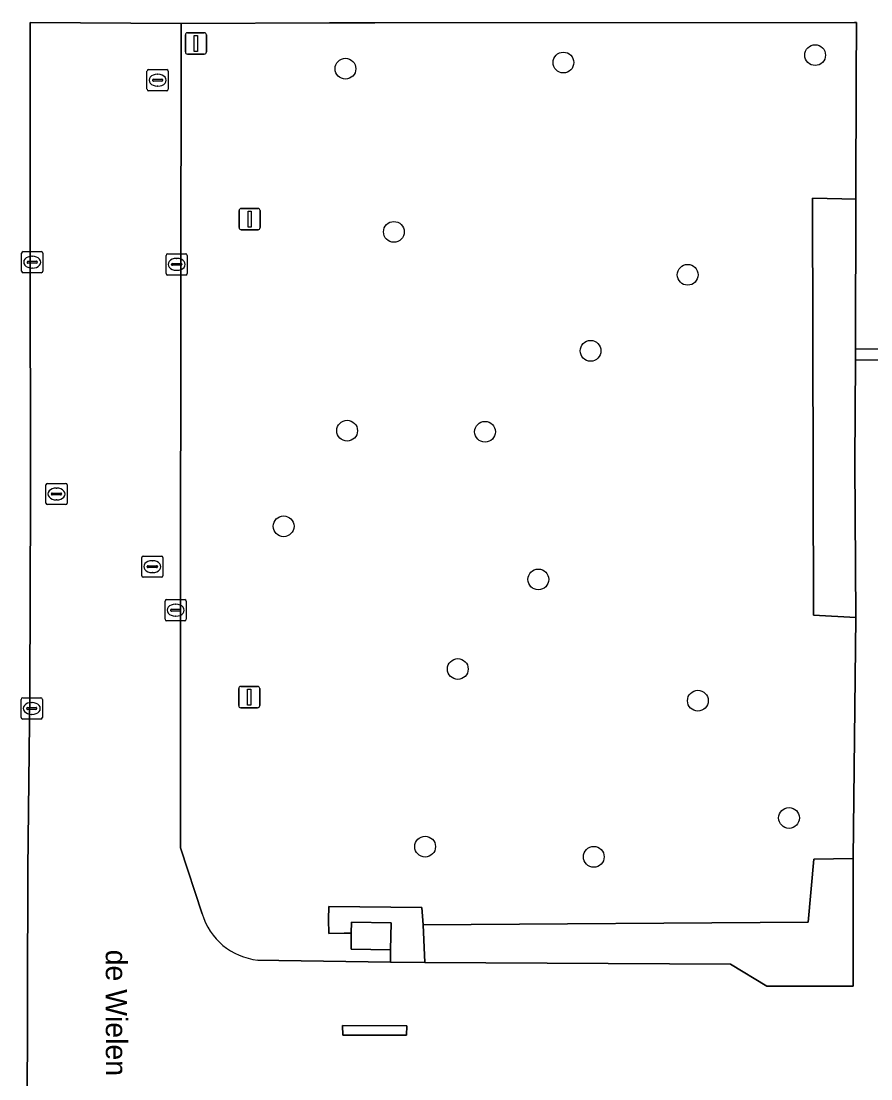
# Model space of a CAD drawing. Extents: x 161477 to 163040, y 383680 to 384871.
# Drawn here: x 162210.25 to 162250.24, y 384314.06 to 384363.85 of the extents above; entities that cross this region are included whole.
import ezdxf

# ---------------------------------------------------------------- set-up
doc = ezdxf.new("R2010")
doc.units = 0
for name, color, linetype in [('IMGEO_Boom', 7, 'Continuous'), ('IMGEO_Groenvoorziening', 7, 'Continuous'), ('IMGEO_Kolk', 7, 'Continuous'), ('IMGEO_Lichtmast', 7, 'Continuous'), ('IMGEO_Openbare_ruimte_label', 7, 'Continuous'), ('IMGEO_Rijbaan_lokaal_open', 7, 'Continuous'), ('IMGEO_Rioolput', 7, 'Continuous'), ('IMGEO_Verkeersbordpaal', 7, 'Continuous'), ('IMGEO_Verkeerseiland_open', 7, 'Continuous'), ('IMGEO_Voetpad_gesloten', 7, 'Continuous'), ('IMGEO_Voetpad_open', 7, 'Continuous')]:
    doc.layers.add(name, color=color, linetype=linetype)

msp = doc.modelspace()

# ---------------------------------------------------------------- linework, layer by layer
at = {"layer": 'IMGEO_Boom'}
for centre in [(162235.77, 384361.9), (162247.62, 384362.25), (162225.51, 384361.61), (162227.79, 384353.93), (162241.62, 384351.91), (162237.05, 384348.33), (162225.59, 384344.57), (162232.08, 384344.52), (162222.6, 384340.07), (162234.59, 384337.57), (162230.8, 384333.35), (162242.1, 384331.86), (162246.39, 384326.34), (162229.26, 384324.99), (162237.2, 384324.51)]:
    msp.add_circle(centre, 0.489, dxfattribs=at)
at = {"layer": 'IMGEO_Groenvoorziening'}
for points in [[(162247.49, 384355.514), (162248.88, 384355.479), (162249.538, 384355.462), (162249.556, 384361.161), (162249.565, 384363.78), (162249.479, 384363.779), (162226.89, 384363.772), (162224.766, 384363.771), (162217.781, 384363.737), (162217.744, 384336.899), (162217.741, 384324.927), (162218.765, 384321.829)], [(162221.382, 384319.653), (162222.382, 384319.636), (162227.63, 384319.547), (162227.635, 384320.138), (162225.773, 384320.167), (162225.785, 384320.916), (162225.454, 384320.913), (162224.724, 384320.907), (162224.714, 384321.558), (162224.722, 384322.165), (162229.104, 384322.122), (162229.17, 384321.315), (162247.285, 384321.427), (162247.562, 384324.403), (162249.415, 384324.437), (162249.542, 384335.777), (162247.547, 384335.88), (162247.49, 384355.514)]]:
    msp.add_lwpolyline(points, dxfattribs=at)
for points in [[(162249.513, 384347.9), (162249.515, 384348.417), (162249.538, 384355.462), (162248.88, 384355.479), (162247.49, 384355.514), (162247.547, 384335.88), (162249.542, 384335.777), (162249.495, 384343.047)], [(162249.415, 384324.437), (162247.562, 384324.403), (162247.285, 384321.427), (162229.17, 384321.315), (162229.248, 384319.533), (162243.638, 384319.46), (162245.338, 384318.419), (162247.858, 384318.425), (162249.403, 384318.429), (162249.403, 384318.713), (162249.405, 384319.661)]]:
    msp.add_lwpolyline(points, close=True, dxfattribs=at)
msp.add_arc((162221.682, 384322.675), 3.037, 196.1778, 264.336, dxfattribs=at)
at = {"layer": 'IMGEO_Kolk'}
for p, q in [((162210.265, 384352.077), (162210.265, 384352.929)), ((162210.34, 384353.003), (162211.192, 384353.003)), ((162211.266, 384352.929), (162211.266, 384352.077)), ((162217.139, 384352.899), (162217.991, 384352.899)), ((162210.524, 384352.497), (162210.524, 384352.509)), ((162210.962, 384352.46), (162210.564, 384352.46)), ((162210.567, 384352.546), (162210.965, 384352.546)), ((162210.753, 384352.783), (162210.778, 384352.783)), ((162211.008, 384352.509), (162211.008, 384352.497)), ((162217.064, 384351.973), (162217.064, 384352.825)), ((162217.323, 384352.393), (162217.323, 384352.405)), ((162217.366, 384352.442), (162217.764, 384352.442)), ((162217.552, 384352.679), (162217.577, 384352.679)), ((162217.807, 384352.405), (162217.807, 384352.393)), ((162218.065, 384352.825), (162218.065, 384351.973)), ((162211.192, 384352.003), (162210.34, 384352.003)), ((162210.776, 384352.223), (162210.751, 384352.223)), ((162217.991, 384351.899), (162217.139, 384351.899)), ((162217.761, 384352.356), (162217.363, 384352.356)), ((162217.575, 384352.119), (162217.55, 384352.119)), ((162217.018, 384335.695), (162217.018, 384336.547)), ((162217.093, 384336.621), (162217.945, 384336.621)), ((162218.019, 384336.547), (162218.019, 384335.695)), ((162217.277, 384336.115), (162217.277, 384336.127)), ((162217.715, 384336.078), (162217.317, 384336.078)), ((162217.32, 384336.164), (162217.718, 384336.164)), ((162217.506, 384336.401), (162217.531, 384336.401)), ((162217.761, 384336.127), (162217.761, 384336.115)), ((162217.945, 384335.621), (162217.093, 384335.621)), ((162217.529, 384335.841), (162217.504, 384335.841)), ((162210.32, 384331.994), (162211.172, 384331.994)), ((162210.245, 384331.068), (162210.245, 384331.92)), ((162210.504, 384331.488), (162210.504, 384331.5)), ((162210.547, 384331.537), (162210.945, 384331.537)), ((162210.733, 384331.774), (162210.758, 384331.774)), ((162210.988, 384331.5), (162210.988, 384331.488)), ((162211.246, 384331.92), (162211.246, 384331.068)), ((162211.172, 384330.994), (162210.32, 384330.994)), ((162210.942, 384331.451), (162210.544, 384331.451)), ((162210.756, 384331.214), (162210.731, 384331.214))]:
    msp.add_line(p, q, dxfattribs=at)
for points in [[(162210.265, 384352.077), (162210.265, 384352.929)], [(162210.34, 384353.003), (162211.192, 384353.003)], [(162211.266, 384352.929), (162211.266, 384352.077)], [(162217.139, 384352.899), (162217.991, 384352.899)], [(162217.064, 384351.973), (162217.064, 384352.825)], [(162218.065, 384352.825), (162218.065, 384351.973)], [(162211.192, 384352.003), (162210.34, 384352.003)], [(162217.991, 384351.899), (162217.139, 384351.899)], [(162217.018, 384335.695), (162217.018, 384336.547)], [(162217.093, 384336.621), (162217.945, 384336.621)], [(162218.019, 384336.547), (162218.019, 384335.695)], [(162217.945, 384335.621), (162217.093, 384335.621)], [(162210.32, 384331.994), (162211.172, 384331.994)], [(162210.245, 384331.068), (162210.245, 384331.92)], [(162211.246, 384331.92), (162211.246, 384331.068)], [(162211.172, 384330.994), (162210.32, 384330.994)]]:
    msp.add_lwpolyline(points, dxfattribs=at)
for centre, radius, start, end in [((162210.342, 384352.927), 0.0765, 91.552, 178.448), ((162210.342, 384352.927), 0.0765, 91.552, 178.448), ((162211.19, 384352.927), 0.0765, 1.552, 88.448), ((162211.19, 384352.927), 0.0765, 1.552, 88.448), ((162217.141, 384352.823), 0.0765, 91.552, 178.448), ((162217.141, 384352.823), 0.0765, 91.552, 178.448), ((162217.989, 384352.823), 0.0765, 1.552, 88.448), ((162217.989, 384352.823), 0.0765, 1.552, 88.448), ((162210.564, 384352.506), 0.0403, 85.8775, 175.7526), ((162210.561, 384352.496), 0.0366, 178.938, 274.7102), ((162210.965, 384352.503), 0.043, 264.8664, 352.4533), ((162210.969, 384352.508), 0.0386, 1.7309, 96.639), ((162217.363, 384352.402), 0.0403, 85.8775, 175.7526), ((162217.36, 384352.392), 0.0366, 178.938, 274.7102), ((162217.764, 384352.399), 0.043, 264.8664, 352.4533), ((162217.768, 384352.404), 0.0386, 1.7309, 96.639), ((162210.342, 384352.079), 0.0765, 181.552, 268.448), ((162210.342, 384352.079), 0.0765, 181.552, 268.448), ((162211.19, 384352.079), 0.0765, 271.552, 358.448), ((162211.19, 384352.079), 0.0765, 271.552, 358.448), ((162217.141, 384351.975), 0.0765, 181.552, 268.448), ((162217.141, 384351.975), 0.0765, 181.552, 268.448), ((162217.989, 384351.975), 0.0765, 271.552, 358.448), ((162217.989, 384351.975), 0.0765, 271.552, 358.448), ((162217.095, 384336.545), 0.0765, 91.552, 178.448), ((162217.095, 384336.545), 0.0765, 91.552, 178.448), ((162217.943, 384336.545), 0.0765, 1.552, 88.448), ((162217.943, 384336.545), 0.0765, 1.552, 88.448), ((162217.317, 384336.124), 0.0403, 85.8775, 175.7526), ((162217.314, 384336.114), 0.0366, 178.938, 274.7102), ((162217.718, 384336.121), 0.043, 264.8664, 352.4533), ((162217.722, 384336.126), 0.0386, 1.7309, 96.639), ((162217.095, 384335.697), 0.0765, 181.552, 268.448), ((162217.095, 384335.697), 0.0765, 181.552, 268.448), ((162217.943, 384335.697), 0.0765, 271.552, 358.448), ((162217.943, 384335.697), 0.0765, 271.552, 358.448), ((162210.322, 384331.918), 0.0765, 91.552, 178.448), ((162210.322, 384331.918), 0.0765, 91.552, 178.448), ((162211.17, 384331.918), 0.0765, 1.552, 88.448), ((162211.17, 384331.918), 0.0765, 1.552, 88.448), ((162210.544, 384331.497), 0.0403, 85.8775, 175.7526), ((162210.541, 384331.487), 0.0366, 178.938, 274.7102), ((162210.945, 384331.494), 0.043, 264.8664, 352.4533), ((162210.949, 384331.499), 0.0386, 1.7309, 96.639), ((162210.322, 384331.07), 0.0765, 181.552, 268.448), ((162210.322, 384331.07), 0.0765, 181.552, 268.448), ((162211.17, 384331.07), 0.0765, 271.552, 358.448), ((162211.17, 384331.07), 0.0765, 271.552, 358.448)]:
    msp.add_arc(centre, radius, start, end, dxfattribs=at)
for centre, major_axis, ratio, start_param, end_param in [((162210.752, 384352.503), (-0.387, 0.002), 0.722429, 4.712389, 7.853982), ((162210.777, 384352.503), (-0.39, 0.002), 0.717154, 1.570796, 4.712389), ((162217.551, 384352.399), (-0.387, 0.002), 0.722429, 4.712389, 7.853982), ((162217.576, 384352.399), (-0.39, 0.002), 0.717154, 1.570796, 4.712389), ((162217.505, 384336.121), (-0.387, 0.002), 0.722429, 4.712389, 7.853982), ((162217.53, 384336.121), (-0.39, 0.002), 0.717154, 1.570796, 4.712389), ((162210.732, 384331.494), (-0.387, 0.002), 0.722429, 4.712389, 7.853982), ((162210.757, 384331.494), (-0.39, 0.002), 0.717154, 1.570796, 4.712389)]:
    msp.add_ellipse(centre, major_axis=major_axis, ratio=ratio, start_param=start_param, end_param=end_param, dxfattribs=at)
at = {"layer": 'IMGEO_Lichtmast'}
for p, q in [((162220.505, 384354.13), (162220.505, 384354.93)), ((162220.505, 384354.93), (162220.505, 384354.13)), ((162220.605, 384355.03), (162221.395, 384355.03)), ((162221.395, 384355.03), (162220.605, 384355.03)), ((162221.495, 384354.93), (162221.495, 384354.13)), ((162221.495, 384354.13), (162221.495, 384354.93)), ((162221.395, 384354.03), (162220.605, 384354.03)), ((162220.605, 384354.03), (162221.395, 384354.03)), ((162220.585, 384332.53), (162221.375, 384332.53)), ((162221.375, 384332.53), (162220.585, 384332.53)), ((162220.485, 384331.63), (162220.485, 384332.43)), ((162220.485, 384332.43), (162220.485, 384331.63)), ((162221.475, 384332.43), (162221.475, 384331.63)), ((162221.475, 384331.63), (162221.475, 384332.43)), ((162221.375, 384331.53), (162220.585, 384331.53)), ((162220.585, 384331.53), (162221.375, 384331.53))]:
    msp.add_line(p, q, dxfattribs=at)
for points in [[(162220.925, 384354.905), (162221.075, 384354.905), (162221.075, 384354.155), (162220.925, 384354.155), (162220.925, 384354.905)], [(162220.905, 384332.405), (162221.055, 384332.405), (162221.055, 384331.655), (162220.905, 384331.655), (162220.905, 384332.405)]]:
    msp.add_lwpolyline(points, dxfattribs=at)
for centre, start, end in [((162220.605, 384354.93), 90, 180), ((162220.605, 384354.93), 90, 180), ((162221.395, 384354.93), 0, 90), ((162221.395, 384354.93), 360, 90), ((162220.605, 384354.13), 180, 270), ((162220.605, 384354.13), 180, 270), ((162221.395, 384354.13), 270, 0), ((162221.395, 384354.13), 270, 0), ((162220.585, 384332.43), 90, 180), ((162220.585, 384332.43), 90, 180), ((162221.375, 384332.43), 0, 90), ((162221.375, 384332.43), 360, 90), ((162220.585, 384331.63), 180, 270), ((162220.585, 384331.63), 180, 270), ((162221.375, 384331.63), 270, 0), ((162221.375, 384331.63), 270, 0)]:
    msp.add_arc(centre, 0.1, start, end, dxfattribs=at)
at = {"layer": 'IMGEO_Rijbaan_lokaal_open'}
for points in [[(162218.765, 384321.829), (162217.741, 384324.927), (162217.744, 384336.899), (162217.781, 384363.737), (162210.674, 384363.788), (162210.675, 384353.581), (162210.68, 384341.451), (162210.658, 384332.206), (162210.552, 384323.952), (162210.522, 384311.823)], [(162312.19, 384321.077), (162312.191, 384322.558), (162312.279, 384347.792), (162249.513, 384347.9), (162249.495, 384343.047), (162249.542, 384335.777), (162249.415, 384324.437), (162249.405, 384319.661), (162249.403, 384318.713), (162249.403, 384318.429), (162247.858, 384318.425), (162245.338, 384318.419), (162243.638, 384319.46), (162229.248, 384319.533), (162227.63, 384319.547), (162222.382, 384319.636), (162221.382, 384319.653)]]:
    msp.add_lwpolyline(points, dxfattribs=at)
for points in [[(162312.28, 384348.311), (162309.692, 384348.316), (162252.006, 384348.413), (162249.515, 384348.417), (162249.513, 384347.9), (162312.279, 384347.792)], [(162228.389, 384316.109), (162225.382, 384316.122), (162225.369, 384316.57), (162228.393, 384316.562)]]:
    msp.add_lwpolyline(points, close=True, dxfattribs=at)
msp.add_arc((162221.682, 384322.675), 3.037, 196.1778, 264.336, dxfattribs=at)
at = {"layer": 'IMGEO_Rioolput'}
for p, q in [((162216.169, 384360.644), (162216.169, 384361.496)), ((162216.244, 384361.57), (162217.096, 384361.57)), ((162217.17, 384361.496), (162217.17, 384360.644)), ((162216.428, 384361.064), (162216.428, 384361.076)), ((162216.866, 384361.027), (162216.468, 384361.027)), ((162216.471, 384361.113), (162216.869, 384361.113)), ((162216.657, 384361.35), (162216.682, 384361.35)), ((162216.912, 384361.076), (162216.912, 384361.064)), ((162217.096, 384360.57), (162216.244, 384360.57)), ((162216.68, 384360.79), (162216.655, 384360.79)), ((162211.409, 384341.164), (162211.409, 384342.016)), ((162211.484, 384342.09), (162212.336, 384342.09)), ((162212.41, 384342.016), (162212.41, 384341.164)), ((162211.668, 384341.584), (162211.668, 384341.596)), ((162212.106, 384341.547), (162211.708, 384341.547)), ((162211.711, 384341.633), (162212.109, 384341.633)), ((162211.897, 384341.87), (162211.922, 384341.87)), ((162212.152, 384341.596), (162212.152, 384341.584)), ((162212.336, 384341.09), (162211.484, 384341.09)), ((162211.92, 384341.31), (162211.895, 384341.31)), ((162215.919, 384337.744), (162215.919, 384338.596)), ((162215.994, 384338.67), (162216.846, 384338.67)), ((162216.407, 384338.45), (162216.432, 384338.45)), ((162216.92, 384338.596), (162216.92, 384337.744)), ((162216.178, 384338.164), (162216.178, 384338.176)), ((162216.616, 384338.127), (162216.218, 384338.127)), ((162216.221, 384338.213), (162216.619, 384338.213)), ((162216.662, 384338.176), (162216.662, 384338.164)), ((162216.846, 384337.67), (162215.994, 384337.67)), ((162216.43, 384337.89), (162216.405, 384337.89))]:
    msp.add_line(p, q, dxfattribs=at)
for points in [[(162216.169, 384360.644), (162216.169, 384361.496)], [(162216.244, 384361.57), (162217.096, 384361.57)], [(162217.17, 384361.496), (162217.17, 384360.644)], [(162217.096, 384360.57), (162216.244, 384360.57)], [(162211.409, 384341.164), (162211.409, 384342.016)], [(162211.484, 384342.09), (162212.336, 384342.09)], [(162212.41, 384342.016), (162212.41, 384341.164)], [(162212.336, 384341.09), (162211.484, 384341.09)], [(162215.919, 384337.744), (162215.919, 384338.596)], [(162215.994, 384338.67), (162216.846, 384338.67)], [(162216.92, 384338.596), (162216.92, 384337.744)], [(162216.846, 384337.67), (162215.994, 384337.67)]]:
    msp.add_lwpolyline(points, dxfattribs=at)
for centre, radius, start, end in [((162216.246, 384361.494), 0.0765, 91.552, 178.448), ((162216.246, 384361.494), 0.0765, 91.552, 178.448), ((162217.094, 384361.494), 0.0765, 1.552, 88.448), ((162217.094, 384361.494), 0.0765, 1.552, 88.448), ((162216.468, 384361.073), 0.0403, 85.8775, 175.7526), ((162216.465, 384361.063), 0.0366, 178.938, 274.7102), ((162216.869, 384361.07), 0.043, 264.8664, 352.4533), ((162216.873, 384361.075), 0.0386, 1.7309, 96.639), ((162216.246, 384360.646), 0.0765, 181.552, 268.448), ((162216.246, 384360.646), 0.0765, 181.552, 268.448), ((162217.094, 384360.646), 0.0765, 271.552, 358.448), ((162217.094, 384360.646), 0.0765, 271.552, 358.448), ((162211.486, 384342.014), 0.0765, 91.552, 178.448), ((162211.486, 384342.014), 0.0765, 91.552, 178.448), ((162212.334, 384342.014), 0.0765, 1.552, 88.448), ((162212.334, 384342.014), 0.0765, 1.552, 88.448), ((162211.708, 384341.593), 0.0403, 85.8775, 175.7526), ((162211.705, 384341.583), 0.0366, 178.938, 274.7102), ((162212.109, 384341.59), 0.043, 264.8664, 352.4533), ((162212.113, 384341.595), 0.0386, 1.7309, 96.639), ((162211.486, 384341.166), 0.0765, 181.552, 268.448), ((162211.486, 384341.166), 0.0765, 181.552, 268.448), ((162212.334, 384341.166), 0.0765, 271.552, 358.448), ((162212.334, 384341.166), 0.0765, 271.552, 358.448), ((162215.996, 384338.594), 0.0765, 91.552, 178.448), ((162215.996, 384338.594), 0.0765, 91.552, 178.448), ((162216.844, 384338.594), 0.0765, 1.552, 88.448), ((162216.844, 384338.594), 0.0765, 1.552, 88.448), ((162216.218, 384338.173), 0.0403, 85.8775, 175.7526), ((162216.215, 384338.163), 0.0366, 178.938, 274.7102), ((162216.619, 384338.17), 0.043, 264.8664, 352.4533), ((162216.623, 384338.175), 0.0386, 1.7309, 96.639), ((162215.996, 384337.746), 0.0765, 181.552, 268.448), ((162215.996, 384337.746), 0.0765, 181.552, 268.448), ((162216.844, 384337.746), 0.0765, 271.552, 358.448), ((162216.844, 384337.746), 0.0765, 271.552, 358.448)]:
    msp.add_arc(centre, radius, start, end, dxfattribs=at)
for centre, major_axis, ratio, start_param, end_param in [((162216.656, 384361.07), (-0.387, 0.002), 0.722429, 4.712389, 7.853982), ((162216.681, 384361.07), (-0.39, 0.002), 0.717154, 1.570796, 4.712389), ((162211.896, 384341.59), (-0.387, 0.002), 0.722429, 4.712389, 7.853982), ((162211.921, 384341.59), (-0.39, 0.002), 0.717154, 1.570796, 4.712389), ((162216.406, 384338.17), (-0.387, 0.002), 0.722429, 4.712389, 7.853982), ((162216.431, 384338.17), (-0.39, 0.002), 0.717154, 1.570796, 4.712389)]:
    msp.add_ellipse(centre, major_axis=major_axis, ratio=ratio, start_param=start_param, end_param=end_param, dxfattribs=at)
at = {"layer": 'IMGEO_Verkeersbordpaal'}
for p, q in [((162217.975, 384362.4), (162217.975, 384363.2)), ((162217.975, 384363.2), (162217.975, 384362.4)), ((162218.075, 384363.3), (162218.865, 384363.3)), ((162218.865, 384363.3), (162218.075, 384363.3)), ((162218.965, 384363.2), (162218.965, 384362.4)), ((162218.965, 384362.4), (162218.965, 384363.2)), ((162218.865, 384362.3), (162218.075, 384362.3)), ((162218.075, 384362.3), (162218.865, 384362.3))]:
    msp.add_line(p, q, dxfattribs=at)
msp.add_lwpolyline([(162218.395, 384363.175), (162218.545, 384363.175), (162218.545, 384362.425), (162218.395, 384362.425), (162218.395, 384363.175)], dxfattribs=at)
for centre, start, end in [((162218.075, 384363.2), 90, 180), ((162218.075, 384363.2), 90, 180), ((162218.865, 384363.2), 0, 90), ((162218.865, 384363.2), 360, 90), ((162218.075, 384362.4), 180, 270), ((162218.075, 384362.4), 180, 270), ((162218.865, 384362.4), 270, 0), ((162218.865, 384362.4), 270, 0)]:
    msp.add_arc(centre, 0.1, start, end, dxfattribs=at)
at = {"layer": 'IMGEO_Verkeerseiland_open'}
msp.add_lwpolyline([(162228.393, 384316.562), (162225.369, 384316.57), (162225.382, 384316.122), (162228.389, 384316.109)], close=True, dxfattribs=at)
at = {"layer": 'IMGEO_Voetpad_gesloten'}
msp.add_lwpolyline([(162227.655, 384321.408), (162225.793, 384321.437), (162225.785, 384320.916), (162225.773, 384320.167), (162227.635, 384320.138)], close=True, dxfattribs=at)
at = {"layer": 'IMGEO_Voetpad_open'}
msp.add_lwpolyline([(162210.522, 384311.823), (162210.552, 384323.952), (162210.658, 384332.206), (162210.68, 384341.451), (162210.675, 384353.581), (162210.674, 384363.788), (162217.781, 384363.737), (162224.766, 384363.771), (162226.89, 384363.772), (162249.479, 384363.779), (162249.565, 384363.78), (162249.556, 384361.161), (162249.538, 384355.462), (162249.515, 384348.417), (162252.006, 384348.413), (162251.984, 384353.363), (162251.651, 384353.363), (162251.684, 384355.359), (162251.669, 384360.914), (162251.661, 384363.802), (162251.801, 384363.804), (162279.217, 384363.849)], dxfattribs=at)
msp.add_lwpolyline([(162229.17, 384321.315), (162229.104, 384322.122), (162224.722, 384322.165), (162224.714, 384321.558), (162224.724, 384320.907), (162225.454, 384320.913), (162225.785, 384320.916), (162225.793, 384321.437), (162227.655, 384321.408), (162227.635, 384320.138), (162227.63, 384319.547), (162229.248, 384319.533)], close=True, dxfattribs=at)

# ---------------------------------------------------------------- texts
at = {"layer": 'IMGEO_Openbare_ruimte_label'}
msp.add_text('de Wielen', height=1, rotation=270.0573, dxfattribs=at).set_placement((162214.228, 384320.138))

doc.saveas('drawing.dxf')
